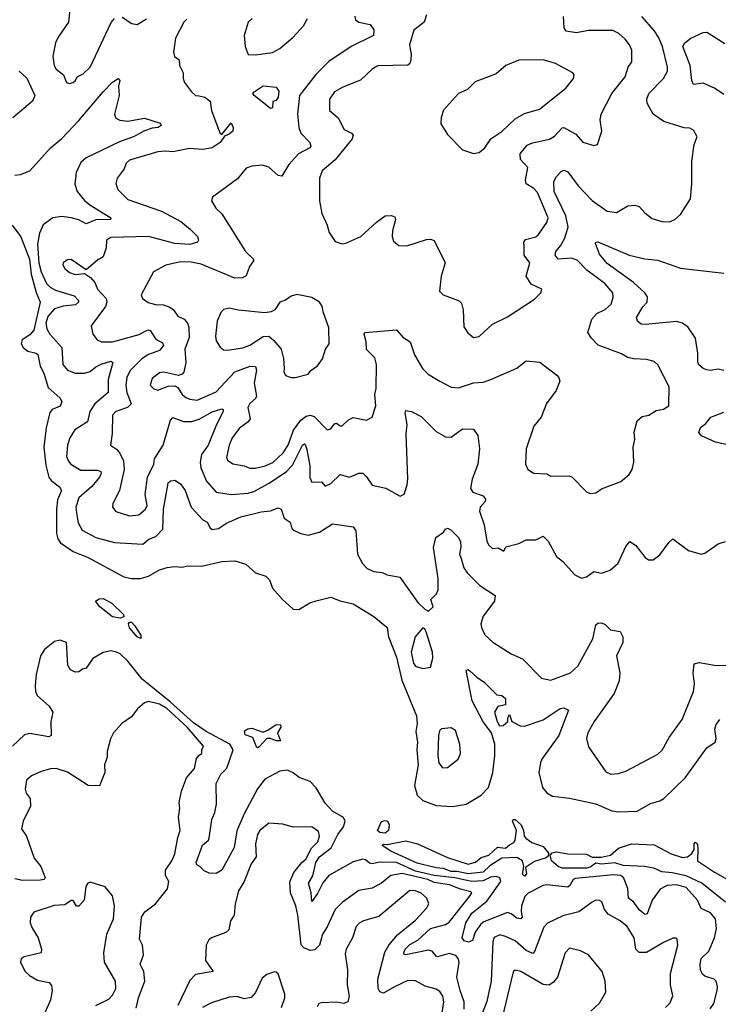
# Model space of a CAD drawing. Extents: x 1690054 to 1842981, y 782881 to 914114.
# Tile 652 of 656: x 1808451 to 1812166, y 882801 to 888038. Entities that reach past the tile are written whole.
import ezdxf

# ---------------------------------------------------------------- set-up
doc = ezdxf.new("R2010")
doc.units = 0

msp = doc.modelspace()

# ---------------------------------------------------------------- linework, layer by layer
at = {"layer": '0CON10XD'}
for points in [[(1808716.7, 888095), (1808710, 888025), (1808654.6, 887945.4), (1808640.9, 887915), (1808626.4, 887845), (1808633.5, 887795), (1808645, 887774.3), (1808683.8, 887745), (1808700, 887705), (1808715, 887699.2), (1808735, 887704.4), (1808748, 887715), (1808756, 887735), (1808788.9, 887751.1), (1808825, 887786), (1808936.5, 888023.5), (1808955, 888043.8)], [(1810614.6, 888065), (1810601.4, 888025), (1810546.5, 887983.5), (1810524.6, 887905.4), (1810527.1, 887882.9), (1810533.1, 887855), (1810530.8, 887825), (1810524.7, 887805.3), (1810515, 887796.2), (1810355, 887792.2), (1810325.8, 887775), (1810263.5, 887716.5), (1810169.8, 887680.2), (1810125.6, 887654.4), (1810097.5, 887615), (1810098, 887555), (1810145, 887516.2), (1810175.6, 887455), (1810215.3, 887435.3), (1810223.7, 887423.7), (1810219.3, 887405), (1810127.8, 887292.2), (1810058.8, 887235), (1810044.6, 887195), (1810044.4, 887075), (1810058.3, 887008.3), (1810085.6, 886945), (1810095.7, 886905.7), (1810129.3, 886859.3), (1810165, 886846.7), (1810185, 886848.8), (1810264.5, 886885.5), (1810348.5, 886961.5)], [(1809339, 888041), (1809322.8, 888025), (1809279.9, 887940.1), (1809268.1, 887865), (1809273.1, 887843.1), (1809298.8, 887825), (1809300, 887795), (1809320.8, 887755), (1809320, 887725), (1809328, 887705), (1809365, 887653.8), (1809385.8, 887635.8), (1809405, 887632.7), (1809435, 887627.1), (1809462.9, 887605), (1809470.7, 887555), (1809515, 887436.7), (1809525, 887427.5), (1809575, 887490), (1809586.7, 887465), (1809583.3, 887445), (1809565, 887428.8), (1809540.7, 887419.3), (1809517.5, 887385), (1809475, 887355.9), (1809425, 887347.3), (1809352.9, 887352.9), (1809265, 887334.7), (1809225, 887339.2), (1809185, 887335.4), (1809035, 887290.4), (1809016.9, 887275), (1809005.7, 887245), (1808968.6, 887195), (1808962.2, 887167.8), (1808973.1, 887135), (1809025, 887082.2), (1809205, 887019.1), (1809308.5, 886965), (1809358.1, 886925), (1809395.8, 886885), (1809402, 886865), (1809396.7, 886855), (1809355, 886842.6), (1809275, 886848.5), (1809135, 886885.6), (1808935, 886880.4), (1808912.1, 886865), (1808910, 886825), (1808895, 886776.7), (1808865, 886760), (1808805, 886707.5), (1808725, 886762), (1808705, 886761.2), (1808681.2, 886745), (1808680, 886735), (1808690, 886715), (1808715, 886692.9), (1808745, 886683.1), (1808795, 886687.5), (1808827.8, 886667.8), (1808850.8, 886640.8), (1808863.6, 886605), (1808910.8, 886555), (1808914.2, 886535), (1808907.5, 886512.5), (1808830.9, 886409.1), (1808838.9, 886365), (1808862, 886335), (1808885, 886324.5), (1808945, 886324.7), (1809086.5, 886363.5), (1809118.5, 886381.5), (1809135, 886389.2), (1809145, 886384.6), (1809175, 886338.4), (1809210, 886320), (1809214.6, 886305), (1809195, 886279.6), (1809135, 886257.9), (1809099.6, 886235), (1809038.3, 886171.7), (1809021.1, 886135), (1809015.3, 886095), (1809020, 886055), (1809043.4, 885995), (1809024.8, 885975.2), (1808961.9, 885955), (1808943.9, 885935), (1808942.2, 885837.8), (1808934, 885775), (1808965, 885754.3), (1808982.5, 885732.5), (1809002.2, 885692.2), (1809005.4, 885645), (1808980.8, 885535), (1808945.6, 885465), (1808944.4, 885445), (1808962, 885422), (1809035, 885399.6), (1809085, 885405.4), (1809119.2, 885435), (1809127.8, 885455), (1809117.3, 885512.7), (1809129.6, 885605), (1809164, 885675), (1809167.8, 885702.2), (1809213, 885775), (1809252.6, 885907.4), (1809265, 885922.5), (1809321, 885901), (1809365, 885901.1), (1809405, 885913), (1809475, 885951.9), (1809525, 885968.9), (1809532, 885965), (1809532.2, 885955), (1809496.9, 885885), (1809452.8, 885775), (1809417.9, 885725), (1809409.7, 885685), (1809413.7, 885655), (1809444.2, 885584.2), (1809495.5, 885525.5), (1809575, 885513.1), (1809665, 885519.4), (1809695, 885529.1), (1809777.4, 885572.6), (1809869.1, 885635), (1809900.8, 885669.2), (1809955, 885775.5), (1809965, 885782.9), (1809969.6, 885779.6), (1809977.8, 885752.2), (1809994.2, 885665), (1809993.8, 885603.8), (1810005, 885578), (1810055, 885580), (1810075, 885557.1), (1810105, 885572.1), (1810155, 885620), (1810205, 885604.6), (1810255, 885625.6), (1810275, 885625.8), (1810295, 885607.5), (1810325, 885562.5), (1810397.3, 885547.3), (1810475, 885503.3), (1810495.9, 885514.1), (1810512, 885565), (1810514.4, 885595.6), (1810505.6, 885835.6), (1810510.6, 885885), (1810500.8, 885945), (1810505, 885958.8), (1810535, 885954.2), (1810585, 885927.1), (1810665, 885847.1), (1810715, 885819.4), (1810745, 885818), (1810805, 885861.5), (1810865, 885861.2), (1810886.7, 885826.7), (1810895.5, 885755), (1810887.8, 885675), (1810857.3, 885595), (1810848.1, 885545), (1810860, 885525), (1810915.8, 885505), (1810927.3, 885487.3), (1810926.7, 885475), (1810900, 885445), (1810895.4, 885425), (1810921.7, 885351.7), (1810935.6, 885265), (1810944.6, 885244.6), (1810965, 885225.8), (1810995, 885229.2), (1811025, 885212), (1811036.7, 885235), (1811105, 885252.2), (1811145, 885271.4), (1811195, 885272.5), (1811235, 885291.2), (1811261.2, 885265), (1811305, 885183.8), (1811338, 885158), (1811403.3, 885085), (1811438.3, 885068.3), (1811465, 885074.2), (1811505, 885104), (1811545, 885094.2), (1811590.3, 885109.7), (1811633, 885147), (1811675, 885236.7), (1811695, 885262.5), (1811725, 885243.8), (1811777, 885177), (1811795, 885166.2), (1811820, 885165), (1811855, 885191.2), (1811905, 885258.8), (1811925, 885276.7), (1812007.5, 885215), (1812075, 885196.2), (1812095, 885200), (1812165, 885250), (1812205, 885262.5)], [(1808995, 888051.5), (1809047.8, 888017.8), (1809075, 888012.2), (1809125, 888042.5)], [(1810233.2, 888056.8), (1810236.8, 888036.8), (1810253.8, 888025), (1810315, 888012), (1810333.3, 887985), (1810332.5, 887955), (1810214.3, 887895), (1810095, 887815.5), (1810025, 887746.2), (1809939.1, 887635), (1809928.4, 887535), (1809935.5, 887465), (1809946.7, 887435), (1809993.1, 887385), (1809999.2, 887365), (1809993.6, 887356.4), (1809933.5, 887325), (1809882.4, 887267.6), (1809845, 887206), (1809825, 887209.4), (1809775, 887253.3), (1809742.5, 887265), (1809685, 887260), (1809655, 887248.1), (1809608.8, 887191.2), (1809476.2, 887095), (1809471.2, 887075), (1809494, 887035), (1809525.8, 887005), (1809650.9, 886805), (1809694.4, 886765), (1809694.4, 886755), (1809672.1, 886725), (1809655, 886675.7), (1809635, 886664.5), (1809595, 886663.2), (1809415, 886737.3), (1809361.7, 886748.3), (1809305, 886750), (1809228, 886732), (1809162.9, 886697.1), (1809096, 886575), (1809103.8, 886555), (1809133.2, 886533.2), (1809173.7, 886523.7), (1809215, 886522.2), (1809249.2, 886509.2), (1809268.2, 886495), (1809291.7, 886461.7), (1809325, 886446.2), (1809342.9, 886425), (1809350.5, 886400.5), (1809351.5, 886348.5), (1809328.4, 886285), (1809333.7, 886215), (1809323.6, 886163.6), (1809315, 886152.2), (1809295, 886145.5), (1809215, 886163.1), (1809195, 886160), (1809155, 886129.2), (1809144.4, 886095), (1809164, 886075), (1809185, 886067.5), (1809240.6, 886089.4), (1809275, 886090.9), (1809291.9, 886081.9), (1809314.8, 886044.8), (1809335, 886028.8), (1809355, 886019.6), (1809395, 886014), (1809495, 886059.4), (1809595, 886165.3), (1809676.2, 886195), (1809705, 886194.2), (1809710.4, 886175), (1809697.8, 886105), (1809709.6, 886035), (1809705, 886023.5), (1809673.9, 885996.1), (1809664.7, 885975.3), (1809676.7, 885915), (1809665, 885898.5), (1809620.5, 885865), (1809581.3, 885815), (1809565.3, 885775), (1809550.4, 885710.4), (1809555.7, 885695), (1809585, 885675.5), (1809645, 885665.4), (1809675, 885652.6), (1809705, 885652.7), (1809755.3, 885664.7), (1809797.2, 885682.8), (1809852.5, 885735), (1809879.3, 885775), (1809906.7, 885855), (1809945, 885907.6), (1809975, 885930.2), (1809995, 885934.3), (1810017.2, 885927.2), (1810085, 885856), (1810105, 885862.5), (1810125, 885889.4), (1810135, 885891.4), (1810155, 885878), (1810165, 885878), (1810199.7, 885910.3), (1810225, 885922.9), (1810295, 885908.6), (1810325, 885923.3), (1810344.3, 885985), (1810339.4, 886045), (1810345.8, 886075.8), (1810348.6, 886205), (1810338.9, 886238.9), (1810295, 886283.8), (1810293.1, 886325), (1810282.5, 886365), (1810285.7, 886374.3), (1810455, 886389.1), (1810488.9, 886348.9), (1810528, 886325), (1810550.5, 886255), (1810593, 886183), (1810623.7, 886153.6), (1810685, 886115.6), (1810745, 886082.9), (1810785, 886080), (1810863.9, 886106.1), (1810915, 886110.5), (1810955.9, 886124.1), (1811095.2, 886184.8), (1811145, 886223.1), (1811216.8, 886216.8), (1811307, 886147), (1811318.8, 886135), (1811324, 886115), (1811304.1, 886065.9), (1811253.2, 885996.8), (1811224, 885925), (1811184.5, 885875.5), (1811144.2, 885755), (1811140, 885675), (1811153.3, 885645), (1811185, 885626.9), (1811255, 885623.3), (1811275, 885611.2), (1811372.9, 885612.9), (1811388.8, 885605), (1811465, 885526.7), (1811485, 885518.8), (1811515, 885521.2), (1811545, 885543.8), (1811648.3, 885581.7), (1811691.2, 885618.8), (1811708.8, 885645), (1811717.1, 885685), (1811712.5, 885765), (1811721.4, 885805), (1811719.2, 885845), (1811733.8, 885905), (1811761.4, 885928.6), (1811797.5, 885935), (1811835, 885958.8), (1811875, 885967.5), (1811903.8, 885985), (1811905.5, 886085), (1811845, 886202), (1811825, 886220), (1811785, 886231.1), (1811715, 886234.5), (1811685, 886242.2), (1811651.7, 886261.7), (1811527.8, 886307.8), (1811491.4, 886345), (1811472.9, 886375), (1811494.2, 886445), (1811520, 886475), (1811565, 886497.5), (1811595.6, 886525), (1811607.8, 886562.2), (1811604.5, 886585), (1811563.3, 886635), (1811466.9, 886706.9), (1811415, 886759.3), (1811385, 886769.6), (1811315.3, 886765.3), (1811298.8, 886785), (1811301.2, 886805), (1811326.9, 886835), (1811347.6, 886872.4), (1811367.4, 886935), (1811354.8, 886995), (1811293.7, 887125), (1811292, 887178), (1811305.4, 887204.6), (1811329.8, 887230.2), (1811345, 887237.5), (1811365, 887229.5), (1811420, 887155), (1811495, 887076.2), (1811575, 887020.6), (1811625, 887013.3), (1811685, 887047.5), (1811722.4, 887052.4), (1811744.5, 887044.5), (1811775, 887010.8), (1811815, 886980), (1811865, 886965.8), (1811907, 886963), (1811935, 886976), (1811965, 887002), (1812018.6, 887085), (1812025.8, 887165), (1812025.8, 887285.8), (1812037.5, 887375), (1812053.8, 887415), (1812035, 887451.2), (1812015, 887462), (1811985, 887462.5), (1811876.7, 887496.7), (1811820, 887535), (1811788.1, 887595), (1811785.7, 887615.7), (1811796.4, 887645), (1811875.5, 887725), (1811895.5, 887765), (1811896.2, 887785), (1811870, 887895), (1811848.4, 887945), (1811825, 887980), (1811760, 888055)], [(1809686.2, 888045), (1809666.2, 888025), (1809643.8, 887955), (1809650, 887895), (1809665, 887853.8), (1809705, 887851.4), (1809795, 887864.4), (1809835, 887884.4), (1809905.4, 887945), (1809960, 888005), (1809980.5, 888045)], [(1810348.5, 886961.5), (1810395, 886994.5), (1810426.9, 886996.9), (1810445, 886990), (1810450, 886975), (1810433.1, 886915), (1810430.8, 886885), (1810439.5, 886859.5), (1810467.7, 886837.7), (1810510, 886835), (1810615, 886869.2), (1810635, 886871.2), (1810655, 886863.3), (1810713.1, 886745), (1810692.2, 886675), (1810684.1, 886594.1), (1810702.5, 886575), (1810785, 886544.2), (1810801.1, 886531.1), (1810808.9, 886495), (1810813.3, 886405), (1810833.6, 886373.6), (1810865, 886347.5), (1810895, 886352.5), (1810965, 886418.8), (1811045, 886457.5), (1811188.8, 886551.2), (1811222.5, 886585), (1811227.5, 886605), (1811170.9, 886630.9), (1811144.6, 886674.6), (1811163.5, 886745), (1811133.6, 886785), (1811134.4, 886835), (1811131.2, 886855), (1811141.4, 886868.6), (1811195, 886882.5), (1811210.6, 886895), (1811255, 886959.2), (1811260.4, 886985), (1811205, 887119.1), (1811185, 887140.8), (1811144.4, 887165), (1811140.4, 887185), (1811153, 887253), (1811113.5, 887295), (1811112.1, 887325), (1811149, 887371), (1811177.3, 887382.7), (1811267.7, 887402.3), (1811295, 887418.8), (1811335, 887463.3), (1811345, 887465.5), (1811408.8, 887428.8), (1811445, 887386.9), (1811505, 887370), (1811523.3, 887375), (1811546.7, 887445), (1811537.8, 887505), (1811543.3, 887535), (1811599.1, 887645), (1811670, 887735), (1811687.1, 887785), (1811706.7, 887815), (1811705.4, 887875.4), (1811694.4, 887905), (1811671.1, 887935), (1811636.9, 887965), (1811605, 887981.1), (1811475, 887981.2), (1811411.5, 887968.5), (1811357.1, 887977.1), (1811346.1, 887995), (1811342.8, 888055)], [(1812195, 887640), (1812145, 887673.6), (1812085, 887700.6), (1812033.6, 887693.6), (1812024.6, 887715.4), (1812015.9, 887795), (1811977.3, 887895), (1811988, 887915), (1812019.7, 887940.3), (1812085, 887969.8), (1812105, 887971.2), (1812201.5, 887911.5)], [(1810865, 887326.2), (1810895, 887331.2), (1810925, 887356.7), (1810955.5, 887404.5), (1811015, 887444.2), (1811085, 887510.8), (1811135, 887539.2), (1811215, 887562), (1811355, 887674), (1811396.2, 887725), (1811400, 887745), (1811393.3, 887755), (1811300, 887805), (1811235.5, 887825.5), (1811105, 887823.8), (1811035.8, 887794.2), (1810985, 887751.2), (1810873, 887707), (1810832.3, 887667.7), (1810784.4, 887645.6), (1810705, 887557.5), (1810691.7, 887518.3), (1810691.2, 887485), (1810725, 887427.5), (1810805, 887346.2), (1810865, 887326.2)], [(1808448.5, 887765), (1808488, 887728), (1808531.5, 887635), (1808519.4, 887605), (1808415, 887516.5)], [(1808425, 887212), (1808455, 887215.8), (1808505, 887234.4), (1808613.6, 887356.4), (1808672.1, 887405), (1808765, 887501.5), (1808894.4, 887655), (1808945, 887706.9), (1808975, 887726.2), (1808982.5, 887715), (1808976.7, 887685), (1808978.9, 887635), (1808955.7, 887535.7), (1808962.5, 887515), (1808983.3, 887503.3), (1809025, 887498.2), (1809113.8, 887513.8), (1809197.6, 887487.6), (1809203.8, 887475), (1809187.5, 887465), (1809155, 887462), (1809115, 887446.9), (1809056, 887415), (1808985, 887390), (1808885, 887343.1), (1808805, 887304), (1808775, 887278.8), (1808751.8, 887225), (1808743.4, 887163.4), (1808756.2, 887125), (1808795, 887077.5), (1808823.4, 887053.4), (1808935.6, 886985), (1808934.1, 886975.9), (1808855, 886973.8), (1808805, 886951.8), (1808765, 886973.2), (1808725, 886985.3), (1808675, 886990.7), (1808626.2, 886983.8), (1808575, 886947.1), (1808556.4, 886903.6), (1808545.7, 886845), (1808553.1, 886745), (1808565, 886697.8), (1808592.8, 886635), (1808613.2, 886615), (1808640.4, 886600.4), (1808739.8, 886569.8), (1808763.8, 886545), (1808763.8, 886535), (1808747.6, 886522.4), (1808682.5, 886515), (1808635, 886500), (1808601, 886459), (1808589.4, 886425), (1808594.8, 886394.8), (1808611.2, 886365), (1808674.6, 886295), (1808679.4, 886205), (1808704.2, 886175), (1808745, 886158.8), (1808795, 886157.5), (1808825, 886167.3), (1808855, 886192.2), (1808884.8, 886205.2), (1808935, 886221.4), (1808945.6, 886215), (1808921.6, 886125), (1808921.6, 886055), (1808850.3, 885995), (1808824.2, 885955), (1808811.2, 885898.8), (1808743.7, 885856.4), (1808716.5, 885813.5), (1808704.7, 885775.3), (1808699.3, 885715), (1808709.4, 885689.4), (1808722.5, 885675), (1808775, 885642.9), (1808865, 885641.8), (1808881.5, 885635), (1808884, 885625), (1808875.8, 885605), (1808835.1, 885554.9), (1808765.4, 885495), (1808748.6, 885445), (1808753.7, 885403.7), (1808762.3, 885362.3), (1808783.6, 885323.6), (1808855, 885284.5), (1808955, 885256.7), (1809105, 885248.1), (1809137.5, 885275), (1809175, 885288.9), (1809212.1, 885327.9), (1809214.8, 885435), (1809237.7, 885562.3), (1809241.1, 885575), (1809252.5, 885585), (1809275, 885588.5), (1809305, 885570.4), (1809330.8, 885535), (1809363.4, 885445), (1809425, 885378.9), (1809447.1, 885365), (1809462.9, 885335), (1809475, 885327.3), (1809507.9, 885332.1), (1809550.5, 885359.5), (1809625.9, 885394.1), (1809735, 885420.4), (1809784.1, 885425.9), (1809825, 885441.9), (1809841.4, 885435), (1809857.2, 885387.2), (1809888.6, 885365), (1809893.6, 885343.6)], [(1809785, 887566.7), (1809697.5, 887635), (1809690, 887645), (1809697.5, 887655), (1809745, 887686.2), (1809815, 887680), (1809828.3, 887658.3), (1809825.8, 887625.8), (1809815, 887608.8), (1809797.5, 887602.5), (1809795, 887570), (1809785, 887566.7)], [(1808410, 886945), (1808457.1, 886882.9), (1808503.3, 886765), (1808512.4, 886685), (1808538, 886588), (1808560, 886535), (1808525, 886387.2), (1808505, 886362.3), (1808463.8, 886336.2), (1808457.9, 886315), (1808469.2, 886295), (1808493.5, 886275), (1808538, 886265), (1808547.6, 886257.6), (1808558.8, 886195), (1808578.3, 886158.3), (1808602.3, 886082.3), (1808665.5, 886025), (1808675.6, 886005), (1808665, 885982.2), (1808624, 885965), (1808610.8, 885949.2), (1808591.7, 885868.3), (1808579.4, 885765), (1808589.7, 885669.7), (1808605.4, 885605), (1808617.3, 885587.3), (1808662.9, 885552.9), (1808673.6, 885535), (1808651.6, 885485), (1808645.7, 885435.7), (1808645.9, 885305.9), (1808653.4, 885276.6), (1808668.4, 885255), (1808735, 885209.7), (1808815, 885178.5), (1809005, 885075.8), (1809045, 885065.8), (1809093.1, 885066.9), (1809135, 885077.7), (1809195, 885111.5), (1809235, 885124.3), (1809275, 885130), (1809315, 885126.2), (1809345, 885133.3), (1809417.5, 885132.5), (1809525, 885157.3), (1809595, 885160), (1809652.7, 885142.7), (1809705, 885096), (1809759.1, 885079.1), (1809778.3, 885058.3), (1809795.8, 885015), (1809848, 884955), (1809905, 884903.8), (1809935, 884900.8), (1809993.3, 884936.7), (1810027.3, 884947.3), (1810105, 884967.5), (1810155, 884947.1), (1810225, 884931.5), (1810334.7, 884864.7), (1810405.3, 884805.3), (1810412, 884755), (1810455, 884648.1), (1810483.8, 884525), (1810560.4, 884335), (1810563.8, 884295), (1810557.7, 884252.3), (1810566, 884195), (1810562.5, 884155), (1810570.5, 884075), (1810549.7, 883965), (1810564.4, 883914.4), (1810595, 883885.4), (1810665, 883858.2), (1810753.1, 883853.1), (1810825, 883866.5), (1810905, 883913.8), (1810944.7, 883955), (1810967.4, 884035), (1810978.2, 884125), (1810976.9, 884185), (1810959.4, 884245), (1810915, 884303.1), (1810857.8, 884415), (1810825, 884577.5), (1810835, 884581.2), (1810845, 884575.7), (1810881.4, 884541.4), (1810920.8, 884515), (1810987.4, 884447.4), (1811015, 884443.3), (1811035, 884428), (1811035, 884393.3), (1810993.9, 884386.1), (1810976.7, 884355), (1810990, 884305), (1811003, 884283), (1811022.5, 884285), (1811047.5, 884305), (1811046.7, 884325), (1811055, 884342.5), (1811067.5, 884305), (1811112.4, 884282.4), (1811135, 884280.4), (1811235, 884313.8), (1811325, 884374.4), (1811345, 884378.6), (1811368.8, 884365), (1811318.8, 884231.2), (1811227.5, 884105), (1811219.6, 884085), (1811211.2, 884035), (1811231.9, 883955), (1811255, 883926.9), (1811285, 883907.5), (1811375, 883898.1), (1811515, 883867.1), (1811600.7, 883830.7), (1811635, 883824.7), (1811735, 883828.2), (1811805, 883869.4), (1811855, 883882.9), (1811876, 883895), (1811989.1, 884005), (1812105.6, 884165), (1812149.6, 884195), (1812154.7, 884215), (1812147.1, 884265), (1812155, 884290), (1812175, 884316.2)], [(1812195, 886172.7), (1812165, 886179.1), (1812125, 886171.9), (1812105, 886175.6), (1812085, 886183.3), (1812063, 886203), (1812056.6, 886216.6), (1812057.5, 886265), (1812045.5, 886345), (1812003.9, 886403.9), (1811973.8, 886425), (1811945, 886432.5), (1811776.9, 886416.9), (1811755, 886419.6), (1811735.7, 886435), (1811731.1, 886455), (1811765, 886510.5), (1811787.3, 886535), (1811789.6, 886565), (1811776.2, 886585), (1811715, 886639.6), (1811575, 886742.2), (1811535, 886792), (1811512.3, 886847.7), (1811514.2, 886855.8), (1811525, 886856.7), (1811691.2, 886785), (1811775, 886766.4), (1811845, 886759.7), (1811965, 886717.5), (1812195, 886690.8)], [(1809915, 886134.4), (1809985, 886152.5), (1809998.3, 886171.7), (1810035, 886196.7), (1810061.2, 886235), (1810076.2, 886285), (1810096.2, 886315), (1810095, 886400), (1810063.8, 886485), (1810058.8, 886515), (1810045.6, 886535.6), (1810005, 886560.8), (1809925, 886575.8), (1809895, 886568), (1809865, 886546), (1809835, 886536.7), (1809807.5, 886495), (1809787.5, 886485), (1809755, 886480), (1809613.6, 886493.6), (1809565, 886504.3), (1809535, 886496.7), (1809519.5, 886480.5), (1809500.5, 886435), (1809492.1, 886355), (1809495, 886330), (1809516.3, 886296.3), (1809535, 886283.1), (1809555, 886280), (1809636.6, 886293.4), (1809675, 886307.5), (1809745, 886353.5), (1809775, 886354.4), (1809802.7, 886332.7), (1809840.5, 886285), (1809854.3, 886235.7), (1809857.8, 886182.2), (1809855.7, 886165), (1809865, 886146), (1809894.5, 886134.5), (1809915, 886134.4)], [(1812255, 885768.2), (1812150.6, 885790.6), (1812076.2, 885825), (1812063.2, 885843.2), (1812070.7, 885869.3), (1812100, 885890), (1812126.7, 885925), (1812195, 885951.2)], [(1809893.6, 885343.6), (1809899.4, 885329.4), (1809911.1, 885321.1), (1809945.5, 885305.5), (1809985, 885297.1), (1810045, 885311.9), (1810115, 885357.1), (1810225, 885340), (1810238.9, 885318.9), (1810247.7, 885195), (1810273.5, 885145), (1810299.1, 885119.1), (1810333.6, 885103.6), (1810378.2, 885098.2), (1810405, 885085.6), (1810473.2, 885073.2), (1810568.3, 884938.3), (1810605, 884903.3), (1810625, 884892.5), (1810649.2, 884915), (1810637.1, 884955), (1810667.1, 884985), (1810677.1, 885005), (1810676.3, 885066.4), (1810651.1, 885231.1), (1810664.4, 885285), (1810705, 885313.3), (1810715, 885329.2), (1810725, 885334.2), (1810744, 885325), (1810784.3, 885285), (1810795, 885261.2), (1810797.1, 885235), (1810790, 885195), (1810797.7, 885172.3), (1810813.1, 885123.1), (1810831.5, 885095), (1810898, 885028), (1810978.8, 884975), (1810976, 884945), (1810916, 884865), (1810904, 884825), (1810906, 884805), (1810925, 884766.7), (1810966.6, 884726.6), (1811065, 884665.8), (1811125, 884638), (1811225.7, 884535.7), (1811275, 884524.4), (1811380, 884565), (1811419.7, 884600.3), (1811498.7, 884745), (1811515, 884818.8), (1811525, 884829.2), (1811545, 884830.8), (1811565, 884821.2), (1811593.6, 884793.6), (1811644.1, 884784.1), (1811658.5, 884755), (1811657.7, 884725), (1811624.5, 884655), (1811643.1, 884565), (1811638, 884522), (1811612.7, 884455), (1811505.6, 884305), (1811472.2, 884245), (1811464.4, 884215), (1811475, 884170), (1811567.4, 884037.4), (1811595, 884025.5), (1811635, 884029.1), (1811677.8, 884042.2), (1811845, 884131.1), (1811867.6, 884152.4), (1811905, 884220), (1811973.8, 884316.2), (1812033.8, 884465), (1812040, 884505), (1812033.3, 884563.3), (1812038.2, 884611.8), (1812065, 884618.5), (1812145, 884605.5), (1812255, 884603.9)], [(1808985, 884854.6), (1808945, 884862.6), (1808876, 884915), (1808854.2, 884945.8), (1808872.8, 884957.2), (1808895, 884958.8), (1808940.7, 884935), (1809003.5, 884875), (1809005, 884862.9), (1808985, 884854.6)], [(1809095, 884747.5), (1809075, 884755.7), (1809035, 884802.9), (1809030, 884825), (1809035, 884834.3), (1809045, 884833.8), (1809063.8, 884815), (1809094.4, 884765), (1809095, 884747.5)], [(1810595, 884587.9), (1810635, 884594), (1810648.2, 884641.8), (1810645.5, 884674.5), (1810615, 884777.5), (1810605, 884797.5), (1810595, 884803.3), (1810553.9, 884756.1), (1810533.5, 884673.5), (1810544.7, 884615), (1810555, 884600.4), (1810595, 884587.9)], [(1810027.3, 883952.7), (1809995, 883986.9), (1809937, 884007), (1809905, 884033.1), (1809875, 884047.3), (1809835, 884042.1), (1809755, 883998.4), (1809715, 883946.7), (1809644, 883815), (1809604.7, 883724.7), (1809591.4, 883635), (1809525.3, 883514.7), (1809495, 883496.1), (1809458.6, 883498.6), (1809431, 883511), (1809409.4, 883535), (1809392.9, 883542.9), (1809388.9, 883555), (1809422.5, 883647.5), (1809454.6, 883675), (1809458.2, 883685), (1809471.9, 883785), (1809488.2, 883821.8), (1809497.5, 883865), (1809495.4, 883975), (1809520.3, 884025), (1809552.2, 884057.8), (1809567.3, 884097.3), (1809585.9, 884155), (1809567.6, 884185), (1809442, 884252), (1809375, 884297.9), (1809250.7, 884410.7), (1809101.2, 884531.2), (1809025, 884625.8), (1808985, 884664.8), (1808965, 884674.5), (1808935, 884680.6), (1808895, 884673.3), (1808839.9, 884640.1), (1808805, 884588.8), (1808785, 884583.8), (1808765, 884568.8), (1808745, 884568), (1808720.3, 884580.3), (1808705.8, 884605), (1808700, 884725), (1808665, 884738), (1808635, 884730.8), (1808581.7, 884688.3), (1808560.5, 884655), (1808538.5, 884555), (1808532.3, 884495), (1808534.5, 884464.5), (1808543.7, 884443.7), (1808606.9, 884386.9), (1808626.7, 884355), (1808615.6, 884305), (1808618.7, 884231.3), (1808605, 884224.4), (1808505, 884241.1), (1808475.9, 884234.1), (1808411.6, 884175)], [(1809069.6, 882780.4), (1809083, 882835), (1809116.4, 882925), (1809111.1, 882975), (1809090.5, 883015), (1809109.5, 883065), (1809102.9, 883115), (1809088, 883148), (1809099.3, 883265), (1809116.4, 883293.6), (1809173.3, 883335), (1809236.2, 883415), (1809244.4, 883455), (1809226.6, 883486.6), (1809225.5, 883514.5), (1809259.6, 883565), (1809275, 883602), (1809290.9, 883689.1), (1809304.4, 883725), (1809294.4, 883795), (1809302.5, 883845), (1809298.6, 883875), (1809311.5, 883935), (1809338.6, 884005), (1809380.8, 884055), (1809391.8, 884108.2), (1809405, 884126.7), (1809420, 884135), (1809418.8, 884155), (1809427.5, 884175), (1809342, 884275), (1809232.9, 884375), (1809195, 884397.1), (1809135, 884411.1), (1809114.5, 884405.5), (1809077.5, 884372.5), (1809045, 884330), (1808993.8, 884295), (1808948.8, 884245), (1808933.8, 884213.8)], [(1809715, 884165.8), (1809710, 884170), (1809689.7, 884219.7), (1809650, 884235), (1809646.2, 884255), (1809663.2, 884266.8), (1809685, 884270.3), (1809745, 884248.5), (1809771.2, 884258.8), (1809815, 884289.5), (1809837.1, 884287.1), (1809839.5, 884275), (1809822.6, 884245), (1809838.2, 884201.8), (1809815, 884203.1), (1809784.6, 884215.4), (1809765.3, 884214.7), (1809725, 884171.4), (1809715, 884165.8)], [(1810698.8, 884058.8), (1810725, 884060), (1810782, 884105), (1810795.6, 884135), (1810791.8, 884185), (1810768, 884258), (1810745, 884272.5), (1810693.9, 884266.1), (1810683.3, 884255), (1810678.3, 884231.7), (1810674.4, 884125), (1810680, 884085), (1810698.8, 884058.8)], [(1808933.8, 884213.8), (1808916, 884145), (1808916, 884115), (1808902.5, 884075), (1808904.2, 884035), (1808875, 883963.3), (1808815, 883965.8), (1808705, 884035.6), (1808645, 884055.6), (1808615, 884054.3), (1808565, 884040), (1808513.6, 884016.4), (1808487.4, 883992.6), (1808478.9, 883945), (1808484.4, 883925), (1808505.5, 883895.5), (1808508.1, 883855), (1808469.4, 883775), (1808460, 883735), (1808487.1, 883695), (1808528.3, 883578.3), (1808562.2, 883535), (1808586, 883475), (1808581.2, 883465), (1808559.2, 883460.8), (1808465, 883460.5), (1808425, 883467.8)], [(1812122.7, 882777.3), (1812141.5, 882805), (1812160.5, 882875), (1812162.2, 882895), (1812154.3, 882925), (1812144, 882935), (1812095, 882951.5), (1812081.7, 882961.7), (1812072.1, 882982.1), (1812069.7, 883015), (1812075.8, 883044.2), (1812116.3, 883083.7), (1812145.3, 883155), (1812156.5, 883205), (1812151.1, 883255), (1812125, 883287.4), (1812075, 883310.6), (1812054.8, 883355), (1811995, 883422.8), (1811945, 883437.1), (1811895, 883433.5), (1811856.5, 883413.5), (1811813.6, 883355), (1811788.1, 883281.9), (1811775, 883279.2), (1811745, 883303.1), (1811717.1, 883345), (1811688.9, 883365), (1811685, 883418), (1811661.8, 883475), (1811646.5, 883486.5), (1811611, 883489), (1811405, 883470.7), (1811393.8, 883465), (1811377.2, 883432.8), (1811365, 883423.9), (1811255, 883436.8), (1811235, 883432.9), (1811155, 883392.3), (1811137.5, 883375), (1811119.8, 883325), (1811117.1, 883295), (1811123.1, 883265), (1811115, 883255.7), (1811095, 883259.3), (1811065, 883282.9), (1811045, 883290), (1810919.5, 883240.5), (1810902.9, 883227.1), (1810872.7, 883185), (1810858.9, 883141.1), (1810837.5, 883132.5), (1810815, 883139.5), (1810804.4, 883155), (1810822.5, 883235), (1810854.7, 883285.3), (1810935, 883349.3), (1811009.5, 883455), (1811003.4, 883473.4), (1810985, 883481), (1810955, 883477.8), (1810915, 883457.6), (1810855, 883455.1), (1810821, 883461), (1810765, 883474.3), (1810655, 883485.6), (1810555, 883508.5), (1810455, 883555.1), (1810365, 883557.2), (1810325, 883547.5), (1810311.3, 883551.3), (1810290.2, 883570.2), (1810275, 883573.1), (1810225, 883558.2), (1810094.2, 883485.8), (1810062.6, 883447.4), (1810035, 883390), (1810005, 883348.8), (1810000.6, 883395), (1809986.9, 883445), (1810009.6, 883485), (1810026.3, 883555), (1810045.6, 883585), (1810106.6, 883633.4), (1810141.9, 883705), (1810173.5, 883745), (1810181.2, 883775), (1810172.2, 883795), (1810115, 883828.8), (1810075, 883870.3), (1810027.3, 883952.7)], [(1810395, 883710.8), (1810365.9, 883715.9), (1810354, 883725), (1810375, 883774), (1810395, 883778.9), (1810407.3, 883775), (1810415.6, 883755), (1810411.2, 883725), (1810395, 883710.8)], [(1811135, 883482.7), (1811124.2, 883494.2), (1811131.5, 883535), (1811125, 883564.2), (1811095, 883581.8), (1811015, 883578), (1810951.6, 883538.4), (1810915, 883504.6), (1810835.3, 883494.7), (1810777.2, 883507.2), (1810745, 883506.9), (1810705, 883524.4), (1810665, 883526.4), (1810565, 883552.6), (1810424.2, 883615), (1810378.8, 883645), (1810385, 883653.3), (1810405, 883651.2), (1810505, 883670.4), (1810565.5, 883655.5), (1810725, 883582.5), (1810835, 883545.9), (1810875, 883557.6), (1810905, 883581.2), (1810945, 883593.9), (1810992.5, 883637.5), (1811035, 883632.5), (1811055, 883649.7), (1811078.9, 883661.1), (1811086.3, 883673.7), (1811093.1, 883725), (1811072.1, 883775), (1811075, 883783.8), (1811085, 883783.3), (1811116.8, 883755), (1811129.4, 883725), (1811133.6, 883695), (1811142.3, 883685), (1811175, 883661.6), (1811235, 883640), (1811263.8, 883605), (1811260.7, 883589.3), (1811250, 883580), (1811188.6, 883561.4), (1811141.5, 883528.5), (1811146.5, 883495), (1811135, 883482.7)], [(1810814.2, 882775), (1810814.8, 882815), (1810792.8, 882875), (1810775.2, 882945), (1810788.4, 883025), (1810783.2, 883045), (1810770.1, 883060.1), (1810735, 883071.8), (1810673.5, 883053.5), (1810665, 883056.7), (1810645, 883084.6), (1810625, 883089.8), (1810505, 883064), (1810495.5, 883065.5), (1810492.9, 883075), (1810501.4, 883095), (1810525, 883119.3), (1810568.3, 883141.7), (1810635, 883204.7), (1810715, 883224.8), (1810735, 883237.5), (1810842.4, 883375), (1810854.4, 883395), (1810849.8, 883399.8), (1810795, 883413.1), (1810736.1, 883436.1), (1810655, 883449.9), (1810621.8, 883465), (1810483.9, 883496.1), (1810425, 883485.9), (1810374.3, 883445.7), (1810325, 883418.8), (1810253.9, 883406.1), (1810165, 883342.5), (1810128.7, 883305), (1810086.3, 883213.7), (1810061.8, 883175), (1810045.3, 883115), (1810019.8, 883090.2), (1809995, 883087.3), (1809961.7, 883101.7), (1809948.3, 883118.3), (1809930, 883275), (1809918.6, 883325), (1809890, 883395), (1809887.8, 883452.3), (1809908, 883502), (1809950.4, 883555), (1809975, 883574.3), (1810000.6, 883629.4), (1810036.5, 883665), (1810045.3, 883695), (1810040.3, 883720.3), (1810005, 883744.6), (1809905, 883743.8), (1809849.4, 883759.4), (1809775, 883764), (1809727.8, 883725), (1809714.5, 883705), (1809703.9, 883655), (1809708.1, 883585), (1809681.5, 883548.5), (1809643.6, 883455), (1809613.9, 883405), (1809596.2, 883335), (1809591.4, 883275), (1809572.2, 883245), (1809562.5, 883197.5), (1809546.2, 883183.8), (1809470, 883155), (1809457.1, 883145), (1809441.9, 883115), (1809439.3, 883035), (1809480, 882975), (1809385, 882960), (1809355, 882927.5), (1809292.2, 882795)], [(1811995.5, 883484.5), (1811921.1, 883501.1), (1811865.8, 883505.8), (1811823.3, 883525), (1811773.5, 883533.5), (1811659.5, 883539.5), (1811615, 883554.4), (1811545, 883546.2), (1811515, 883552), (1811485, 883530.3), (1811465, 883524.7), (1811334.9, 883524.9), (1811313.6, 883533.6), (1811278.5, 883565), (1811272.5, 883595), (1811283.2, 883606.8), (1811305, 883611.5), (1811365, 883601.3), (1811465, 883598.9), (1811495, 883583.5), (1811545.6, 883584.4), (1811593.1, 883595), (1811635, 883631.8), (1811705.3, 883654.7), (1811825, 883649.6), (1811915, 883601.8), (1811975, 883582.1), (1812002.5, 883585), (1812025.9, 883604.1), (1812038, 883625), (1812038, 883655), (1812045, 883663.8), (1812055, 883652.5), (1812057.8, 883625), (1812055, 883564.5), (1812145, 883504.1), (1812222, 883462)], [(1812205, 883345.2), (1812079.1, 883445), (1811995.5, 883484.5)], [(1808855, 882795.6), (1808925, 882828.1), (1808945, 882850), (1808962.5, 882885), (1808960, 882925), (1808902.5, 883025), (1808897.5, 883075), (1808913.3, 883175), (1808949.5, 883255), (1808955.6, 883325), (1808945, 883377.5), (1808905, 883426.7), (1808825, 883451.2), (1808813.3, 883445), (1808802.7, 883427.3), (1808793.3, 883355), (1808765, 883323.3), (1808752.7, 883322.7), (1808735, 883352.5), (1808725, 883353.8), (1808690.5, 883329.5), (1808633.3, 883326.7), (1808525, 883290.8), (1808508.1, 883265), (1808506.5, 883235), (1808515, 883210), (1808548.6, 883155), (1808566.7, 883095), (1808565.5, 883074.5), (1808475, 883054), (1808457.7, 883042.3), (1808454.1, 883025.9), (1808478.3, 882978.3), (1808502.5, 882955), (1808545, 882928.9), (1808606.8, 882916.8), (1808620.4, 882900.4), (1808622.8, 882875), (1808614.6, 882825), (1808576.2, 882733.8)], [(1810696, 882745), (1810706.8, 882815), (1810700.4, 882845), (1810685, 882870), (1810665, 882881.1), (1810606.9, 882896.9), (1810555, 882926.9), (1810515, 882927.5), (1810444.4, 882895), (1810385, 882860.4), (1810366.7, 882866.7), (1810357.8, 882885), (1810356.2, 882935), (1810391.7, 883078.3), (1810413.2, 883115), (1810459.4, 883170.6), (1810555, 883249.1), (1810615.6, 883315), (1810626.9, 883335), (1810615.6, 883365), (1810585, 883392.1), (1810556.2, 883405), (1810525, 883406.9), (1810361.5, 883268.5), (1810278.8, 883245), (1810256.4, 883233.6), (1810240.6, 883215), (1810220, 883155), (1810186.2, 883095), (1810180.8, 883069.2), (1810193.8, 882985), (1810191.5, 882905), (1810203.3, 882845), (1810195.3, 882814.7), (1810175, 882805.5), (1810135, 882812.1), (1810055, 882809.4), (1810042, 882805), (1810032.1, 882787.9)], [(1811886, 882784), (1811910.2, 882809.8), (1811924.4, 882845.6), (1811912.1, 882905), (1811911.1, 882965), (1811950, 883115), (1811947, 883147), (1811942.5, 883152.5), (1811925, 883153.3), (1811875, 883130.8), (1811785, 883076.4), (1811745, 883076.7), (1811726.7, 883095), (1811719.5, 883155), (1811681.4, 883215), (1811645, 883244.4), (1811581.2, 883281.2), (1811561.5, 883305), (1811546.2, 883346.2), (1811535, 883354.2), (1811515, 883354.3), (1811495, 883344.4), (1811425, 883293.9), (1811338.5, 883271.5), (1811256.9, 883233.1), (1811238.5, 883211.5), (1811188.5, 883081.5), (1811179.1, 883070.9), (1811145, 883086.6), (1811085, 883139.4), (1811035, 883162.7), (1811005, 883170), (1810973.4, 883156.6), (1810966.7, 883133.2), (1810958.4, 882925), (1810934.4, 882815.6), (1810898.9, 882725)], [(1811488.8, 882765), (1811535, 882806.7), (1811568, 882865), (1811564.4, 882924.4), (1811548.6, 882975), (1811476.2, 883065), (1811432.5, 883085), (1811375, 883099.2), (1811352.2, 883075), (1811310, 882945), (1811290.4, 882919.6), (1811266.6, 882903.4), (1811235, 882907.3), (1811115, 882976.2), (1811085, 882982.5), (1811075, 882973.8), (1811005.3, 882685)], [(1809843.8, 882785), (1809860.9, 882835), (1809860, 882855), (1809825, 882962.5), (1809815, 882972.5), (1809805, 882973.3), (1809765, 882960), (1809740.3, 882939.7), (1809705.4, 882864.6), (1809682.3, 882837.7), (1809645, 882830), (1809605, 882842.5), (1809565, 882840), (1809470.4, 882809.6), (1809422.2, 882785)]]:
    msp.add_lwpolyline(points, dxfattribs=at)

doc.saveas('drawing.dxf')
